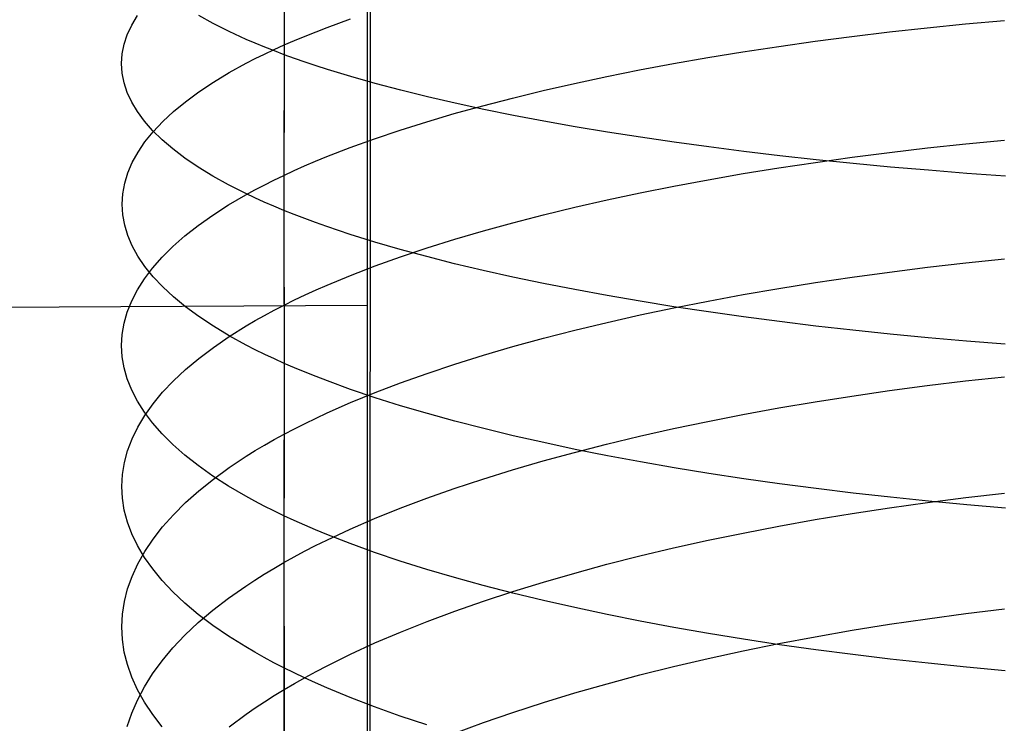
# Model space of a CAD drawing. Extents: x -383 to 1849, y -1185 to -529.
# Tile 316 of 656: x 192.15 to 203.98, y -1040.99 to -1032.54. Entities that reach past the tile are written whole.
import ezdxf

# ---------------------------------------------------------------- set-up
doc = ezdxf.new("R2010")
doc.units = 0
doc.layers.add('PREDEFINITO', color=7, linetype='CONTINUOUS')

msp = doc.modelspace()

# ---------------------------------------------------------------- linework, layer by layer
at = {"layer": 'PREDEFINITO'}
for p, q in [((196.354, -885.127, 440.943), (196.315, -1074.588, 439.396)), ((196.349, -1077.166, 439.35), (196.404, -902.085, 441.063)), ((195.318, -1030.529, 655.203), (195.326, -1032.842, 654.716)), ((195.327, -1031.093, 670.314), (195.327, -1032.96, 669.993)), ((193.493, -1032.604, 660.428), (193.561, -1032.489, 659.956)), ((194.473, -1032.585, 668.283), (194.298, -1032.488, 667.837)), ((195.842, -1032.632, 653.917), (196.122, -1032.53, 653.532)), ((203.515, -1032.589, 647.949), (203.981, -1032.547, 647.8)), ((193.44, -1032.719, 660.903), (193.493, -1032.604, 660.428)), ((194.664, -1032.681, 668.721), (194.473, -1032.585, 668.283)), ((194.87, -1032.776, 669.153), (194.664, -1032.681, 668.721)), ((195.577, -1032.736, 654.312), (195.708, -1032.683, 654.114)), ((195.708, -1032.683, 654.114), (195.842, -1032.632, 653.917)), ((202.149, -1032.74, 648.48), (202.599, -1032.686, 648.289)), ((202.599, -1032.686, 648.289), (203.054, -1032.636, 648.112)), ((203.054, -1032.636, 648.112), (203.515, -1032.589, 647.949)), ((193.402, -1032.834, 661.379), (193.44, -1032.719, 660.903)), ((194.978, -1032.822, 669.366), (194.87, -1032.776, 669.153)), ((195.326, -1032.842, 654.716), (195.45, -1032.789, 654.513)), ((195.45, -1032.789, 654.513), (195.577, -1032.736, 654.312)), ((201.269, -1032.86, 648.903), (201.706, -1032.798, 648.685)), ((201.706, -1032.798, 648.685), (202.149, -1032.74, 648.48)), ((193.379, -1032.949, 661.856), (193.402, -1032.834, 661.379)), ((195.091, -1032.869, 669.577), (194.978, -1032.822, 669.366)), ((195.09, -1032.951, 655.128), (195.206, -1032.896, 654.921)), ((195.207, -1032.914, 669.786), (195.091, -1032.869, 669.577)), ((195.206, -1032.896, 654.921), (195.326, -1032.842, 654.716)), ((195.327, -1032.96, 669.993), (195.207, -1032.914, 669.786)), ((195.326, -1032.842, 654.716), (195.32, -1034.408, 654.365)), ((200.839, -1032.925, 649.133), (201.269, -1032.86, 648.903)), ((193.371, -1033.065, 662.334), (193.379, -1032.949, 661.856)), ((194.87, -1033.061, 655.548), (194.978, -1033.006, 655.337)), ((194.978, -1033.006, 655.337), (195.09, -1032.951, 655.128)), ((195.327, -1032.96, 669.993), (195.321, -1034.828, 669.619)), ((195.451, -1033.004, 670.198), (195.327, -1032.96, 669.993)), ((195.578, -1033.049, 670.401), (195.451, -1033.004, 670.198)), ((200.003, -1033.066, 649.632), (200.417, -1032.994, 649.376)), ((200.417, -1032.994, 649.376), (200.839, -1032.925, 649.133)), ((193.379, -1033.181, 662.812), (193.371, -1033.065, 662.334)), ((194.664, -1033.174, 655.976), (194.87, -1033.061, 655.548)), ((195.71, -1033.093, 670.602), (195.578, -1033.049, 670.401)), ((195.844, -1033.136, 670.8), (195.71, -1033.093, 670.602)), ((196.125, -1033.221, 671.189), (195.844, -1033.136, 670.8)), ((199.201, -1033.221, 650.179), (199.597, -1033.142, 649.9)), ((199.597, -1033.142, 649.9), (200.003, -1033.066, 649.632)), ((193.401, -1033.296, 663.289), (193.379, -1033.181, 662.812)), ((194.474, -1033.289, 656.411), (194.664, -1033.174, 655.976)), ((196.419, -1033.304, 671.57), (196.125, -1033.221, 671.189)), ((198.814, -1033.304, 650.471), (199.201, -1033.221, 650.179)), ((193.44, -1033.412, 663.766), (193.401, -1033.296, 663.289)), ((194.299, -1033.405, 656.852), (194.474, -1033.289, 656.411)), ((196.726, -1033.386, 671.94), (196.419, -1033.304, 671.57)), ((197.047, -1033.464, 672.301), (196.726, -1033.386, 671.94)), ((198.07, -1033.479, 651.087), (198.437, -1033.39, 650.773)), ((198.437, -1033.39, 650.773), (198.814, -1033.304, 650.471)), ((193.493, -1033.527, 664.24), (193.44, -1033.412, 663.766)), ((194.139, -1033.523, 657.299), (194.299, -1033.405, 656.852)), ((197.379, -1033.541, 672.651), (197.047, -1033.464, 672.301)), ((197.714, -1033.571, 651.411), (198.07, -1033.479, 651.087)), ((193.561, -1033.641, 664.713), (193.493, -1033.527, 664.24)), ((193.995, -1033.642, 657.751), (194.139, -1033.523, 657.299)), ((197.37, -1033.665, 651.747), (197.714, -1033.571, 651.411)), ((197.724, -1033.615, 672.991), (197.379, -1033.541, 672.651)), ((198.08, -1033.688, 673.32), (197.724, -1033.615, 672.991)), ((193.645, -1033.755, 665.183), (193.561, -1033.641, 664.713)), ((193.865, -1033.762, 658.208), (193.995, -1033.642, 657.751)), ((197.038, -1033.763, 652.092), (197.37, -1033.665, 651.747)), ((198.447, -1033.757, 673.638), (198.08, -1033.688, 673.32)), ((193.744, -1033.868, 665.65), (193.645, -1033.755, 665.183)), ((193.858, -1033.98, 666.112), (193.744, -1033.868, 665.65)), ((193.751, -1033.884, 658.669), (193.865, -1033.762, 658.208)), ((196.411, -1033.968, 652.812), (196.718, -1033.864, 652.447)), ((196.718, -1033.864, 652.447), (197.038, -1033.763, 652.092)), ((198.824, -1033.824, 673.945), (198.447, -1033.757, 673.638)), ((199.212, -1033.889, 674.241), (198.824, -1033.824, 673.945)), ((193.652, -1034.006, 659.134), (193.751, -1033.884, 658.669)), ((193.988, -1034.091, 666.571), (193.858, -1033.98, 666.112)), ((196.117, -1034.074, 653.187), (196.411, -1033.968, 652.812)), ((199.608, -1033.951, 674.524), (199.212, -1033.889, 674.241)), ((200.014, -1034.01, 674.796), (199.608, -1033.951, 674.524)), ((203.518, -1034.03, 647.59), (203.983, -1033.986, 647.443)), ((193.569, -1034.13, 659.602), (193.652, -1034.006, 659.134)), ((194.132, -1034.201, 667.025), (193.988, -1034.091, 666.571)), ((195.837, -1034.182, 653.571), (196.117, -1034.074, 653.187)), ((200.429, -1034.067, 675.055), (200.014, -1034.01, 674.796)), ((200.851, -1034.121, 675.302), (200.429, -1034.067, 675.055)), ((202.602, -1034.133, 647.928), (203.057, -1034.079, 647.752)), ((203.057, -1034.079, 647.752), (203.518, -1034.03, 647.59)), ((193.5, -1034.254, 660.073), (193.569, -1034.13, 659.602)), ((194.292, -1034.309, 667.474), (194.132, -1034.201, 667.025)), ((195.702, -1034.238, 653.766), (195.837, -1034.182, 653.571)), ((201.281, -1034.172, 675.535), (200.851, -1034.121, 675.302)), ((201.719, -1034.22, 675.756), (201.281, -1034.172, 675.535)), ((201.709, -1034.252, 648.321), (202.152, -1034.19, 648.118)), ((202.163, -1034.266, 675.963), (201.719, -1034.22, 675.756)), ((202.152, -1034.19, 648.118), (202.602, -1034.133, 647.928)), ((193.447, -1034.378, 660.546), (193.5, -1034.254, 660.073)), ((194.468, -1034.416, 667.917), (194.292, -1034.309, 667.474)), ((195.444, -1034.35, 654.163), (195.571, -1034.294, 653.963)), ((195.571, -1034.294, 653.963), (195.702, -1034.238, 653.766)), ((200.843, -1034.387, 648.766), (201.272, -1034.318, 648.537)), ((201.272, -1034.318, 648.537), (201.709, -1034.252, 648.321)), ((202.613, -1034.308, 676.157), (202.163, -1034.266, 675.963)), ((203.068, -1034.347, 676.336), (202.613, -1034.308, 676.157)), ((193.409, -1034.503, 661.021), (193.447, -1034.378, 660.546)), ((194.658, -1034.522, 668.353), (194.468, -1034.416, 667.917)), ((195.2, -1034.465, 654.569), (195.32, -1034.408, 654.365)), ((195.32, -1034.408, 654.365), (195.444, -1034.35, 654.163)), ((195.32, -1034.408, 654.365), (195.326, -1037.515, 653.547)), ((200.007, -1034.537, 649.261), (200.421, -1034.46, 649.007)), ((200.421, -1034.46, 649.007), (200.843, -1034.387, 648.766)), ((203.529, -1034.384, 676.501), (203.068, -1034.347, 676.336)), ((203.995, -1034.417, 676.652), (203.529, -1034.384, 676.501)), ((193.386, -1034.629, 661.496), (193.409, -1034.503, 661.021)), ((194.864, -1034.626, 668.782), (194.658, -1034.522, 668.353)), ((194.972, -1034.583, 654.983), (195.084, -1034.524, 654.775)), ((195.084, -1034.524, 654.775), (195.2, -1034.465, 654.569)), ((199.602, -1034.618, 649.527), (200.007, -1034.537, 649.261)), ((193.378, -1034.754, 661.973), (193.386, -1034.629, 661.496)), ((194.658, -1034.763, 655.618), (194.864, -1034.642, 655.192)), ((194.864, -1034.642, 655.192), (194.972, -1034.583, 654.983)), ((194.972, -1034.677, 668.994), (194.864, -1034.626, 668.782)), ((195.085, -1034.728, 669.205), (194.972, -1034.677, 668.994)), ((199.205, -1034.702, 649.805), (199.602, -1034.618, 649.527)), ((193.386, -1034.88, 662.449), (193.378, -1034.754, 661.973)), ((194.468, -1034.885, 656.05), (194.658, -1034.763, 655.618)), ((195.201, -1034.778, 669.413), (195.085, -1034.728, 669.205)), ((195.321, -1034.828, 669.619), (195.201, -1034.778, 669.413)), ((198.442, -1034.881, 650.395), (198.819, -1034.79, 650.094)), ((198.819, -1034.79, 650.094), (199.205, -1034.702, 649.805)), ((193.409, -1035.005, 662.924), (193.386, -1034.88, 662.449)), ((194.293, -1035.009, 656.488), (194.468, -1034.885, 656.05)), ((195.444, -1034.878, 669.822), (195.321, -1034.828, 669.619)), ((195.321, -1034.828, 669.619), (195.327, -1036.666, 669.229)), ((195.572, -1034.926, 670.024), (195.444, -1034.878, 669.822)), ((195.703, -1034.975, 670.224), (195.572, -1034.926, 670.024)), ((198.075, -1034.976, 650.706), (198.442, -1034.881, 650.395)), ((193.447, -1035.13, 663.399), (193.409, -1035.005, 662.924)), ((194.133, -1035.135, 656.932), (194.293, -1035.009, 656.488)), ((195.838, -1035.023, 670.421), (195.703, -1034.975, 670.224)), ((196.118, -1035.116, 670.809), (195.838, -1035.023, 670.421)), ((197.72, -1035.074, 651.029), (198.075, -1034.976, 650.706)), ((193.5, -1035.255, 663.872), (193.447, -1035.13, 663.399)), ((193.988, -1035.262, 657.381), (194.133, -1035.135, 656.932)), ((196.413, -1035.208, 671.187), (196.118, -1035.116, 670.809)), ((197.376, -1035.175, 651.362), (197.72, -1035.074, 651.029)), ((193.568, -1035.379, 664.343), (193.5, -1035.255, 663.872)), ((193.859, -1035.391, 657.835), (193.988, -1035.262, 657.381)), ((196.72, -1035.297, 671.556), (196.413, -1035.208, 671.187)), ((196.724, -1035.386, 652.058), (197.044, -1035.279, 651.705)), ((197.044, -1035.279, 651.705), (197.376, -1035.175, 651.362)), ((193.652, -1035.502, 664.811), (193.568, -1035.379, 664.343)), ((193.744, -1035.521, 658.294), (193.859, -1035.391, 657.835)), ((196.417, -1035.496, 652.421), (196.724, -1035.386, 652.058)), ((197.041, -1035.384, 671.915), (196.72, -1035.297, 671.556)), ((197.373, -1035.469, 672.264), (197.041, -1035.384, 671.915)), ((193.645, -1035.652, 658.756), (193.744, -1035.521, 658.294)), ((193.751, -1035.625, 665.276), (193.652, -1035.502, 664.811)), ((196.123, -1035.609, 652.794), (196.417, -1035.496, 652.421)), ((197.718, -1035.55, 672.603), (197.373, -1035.469, 672.264)), ((202.602, -1035.569, 647.546), (203.057, -1035.512, 647.371)), ((203.057, -1035.512, 647.371), (203.518, -1035.46, 647.21)), ((203.518, -1035.46, 647.21), (203.983, -1035.412, 647.063)), ((193.865, -1035.746, 665.737), (193.751, -1035.625, 665.276)), ((195.843, -1035.725, 653.175), (196.123, -1035.609, 652.794)), ((198.074, -1035.63, 672.931), (197.718, -1035.55, 672.603)), ((198.441, -1035.706, 673.248), (198.074, -1035.63, 672.931)), ((201.709, -1035.695, 647.936), (202.152, -1035.63, 647.735)), ((202.152, -1035.63, 647.735), (202.602, -1035.569, 647.546)), ((193.562, -1035.784, 659.221), (193.645, -1035.652, 658.756)), ((193.994, -1035.867, 666.194), (193.865, -1035.746, 665.737)), ((195.708, -1035.784, 653.369), (195.843, -1035.725, 653.175)), ((198.819, -1035.78, 673.553), (198.441, -1035.706, 673.248)), ((201.272, -1035.765, 648.151), (201.709, -1035.695, 647.936)), ((193.493, -1035.916, 659.688), (193.562, -1035.784, 659.221)), ((194.139, -1035.986, 666.647), (193.994, -1035.867, 666.194)), ((195.45, -1035.904, 653.764), (195.577, -1035.844, 653.566)), ((195.577, -1035.844, 653.566), (195.708, -1035.784, 653.369)), ((199.206, -1035.852, 673.848), (198.819, -1035.78, 673.553)), ((199.603, -1035.92, 674.13), (199.206, -1035.852, 673.848)), ((200.421, -1035.917, 648.619), (200.843, -1035.839, 648.379)), ((200.843, -1035.839, 648.379), (201.272, -1035.765, 648.151)), ((196.324, -1035.972, 440.001), (73.982, -1036.614, 450.209)), ((193.44, -1036.05, 660.158), (193.493, -1035.916, 659.688)), ((194.299, -1036.104, 667.094), (194.139, -1035.986, 666.647)), ((195.206, -1036.027, 654.168), (195.326, -1035.965, 653.965)), ((195.326, -1035.965, 653.965), (195.45, -1035.904, 653.764)), ((199.602, -1036.084, 649.135), (200.007, -1035.998, 648.871)), ((200.009, -1035.986, 674.401), (199.603, -1035.92, 674.13)), ((200.007, -1035.998, 648.871), (200.421, -1035.917, 648.619)), ((200.424, -1036.048, 674.659), (200.009, -1035.986, 674.401)), ((193.402, -1036.183, 660.63), (193.44, -1036.05, 660.158)), ((194.474, -1036.22, 667.535), (194.299, -1036.104, 667.094)), ((194.978, -1036.151, 654.579), (195.09, -1036.089, 654.373)), ((195.09, -1036.089, 654.373), (195.206, -1036.027, 654.168)), ((199.205, -1036.174, 649.412), (199.602, -1036.084, 649.135)), ((200.847, -1036.107, 674.905), (200.424, -1036.048, 674.659)), ((201.277, -1036.164, 675.138), (200.847, -1036.107, 674.905)), ((193.379, -1036.317, 661.102), (193.402, -1036.183, 660.63)), ((194.664, -1036.334, 667.969), (194.474, -1036.22, 667.535)), ((194.664, -1036.343, 655.211), (194.87, -1036.215, 654.788)), ((194.87, -1036.215, 654.788), (194.978, -1036.151, 654.579)), ((198.819, -1036.267, 649.699), (199.205, -1036.174, 649.412)), ((201.715, -1036.217, 675.358), (201.277, -1036.164, 675.138)), ((202.159, -1036.267, 675.564), (201.715, -1036.217, 675.358)), ((193.371, -1036.451, 661.575), (193.379, -1036.317, 661.102)), ((194.474, -1036.474, 655.641), (194.664, -1036.343, 655.211)), ((194.87, -1036.447, 668.397), (194.664, -1036.334, 667.969)), ((198.442, -1036.364, 649.998), (198.819, -1036.267, 649.699)), ((202.609, -1036.314, 675.757), (202.159, -1036.267, 675.564)), ((203.065, -1036.357, 675.936), (202.609, -1036.314, 675.757)), ((193.379, -1036.585, 662.048), (193.371, -1036.451, 661.575)), ((194.978, -1036.503, 668.608), (194.87, -1036.447, 668.397)), ((197.72, -1036.568, 650.628), (198.075, -1036.464, 650.308)), ((198.075, -1036.464, 650.308), (198.442, -1036.364, 649.998)), ((203.526, -1036.397, 676.101), (203.065, -1036.357, 675.936)), ((203.992, -1036.433, 676.251), (203.526, -1036.397, 676.101)), ((193.402, -1036.719, 662.521), (193.379, -1036.585, 662.048)), ((194.298, -1036.606, 656.077), (194.474, -1036.474, 655.641)), ((195.091, -1036.558, 668.817), (194.978, -1036.503, 668.608)), ((195.207, -1036.612, 669.024), (195.091, -1036.558, 668.817)), ((197.376, -1036.676, 650.959), (197.72, -1036.568, 650.628)), ((194.138, -1036.74, 656.519), (194.298, -1036.606, 656.077)), ((195.327, -1036.666, 669.229), (195.207, -1036.612, 669.024)), ((195.327, -1036.666, 669.229), (195.32, -1038.495, 668.787)), ((195.45, -1036.72, 669.432), (195.327, -1036.666, 669.229)), ((197.044, -1036.786, 651.301), (197.376, -1036.676, 650.959)), ((193.44, -1036.853, 662.992), (193.402, -1036.719, 662.521)), ((193.994, -1036.876, 656.966), (194.138, -1036.74, 656.519)), ((195.578, -1036.773, 669.633), (195.45, -1036.72, 669.432)), ((195.709, -1036.825, 669.832), (195.578, -1036.773, 669.633)), ((195.844, -1036.877, 670.028), (195.709, -1036.825, 669.832)), ((196.724, -1036.9, 651.652), (197.044, -1036.786, 651.301)), ((203.515, -1036.877, 646.809), (203.981, -1036.827, 646.662)), ((193.493, -1036.986, 663.462), (193.44, -1036.853, 662.992)), ((193.864, -1037.013, 657.417), (193.994, -1036.876, 656.966)), ((196.124, -1036.979, 670.414), (195.844, -1036.877, 670.028)), ((196.417, -1037.017, 652.012), (196.724, -1036.9, 651.652)), ((202.599, -1036.993, 647.143), (203.054, -1036.933, 646.969)), ((203.054, -1036.933, 646.969), (203.515, -1036.877, 646.809)), ((193.561, -1037.119, 663.93), (193.493, -1036.986, 663.462)), ((193.75, -1037.151, 657.874), (193.864, -1037.013, 657.417)), ((196.123, -1037.137, 652.383), (196.417, -1037.017, 652.012)), ((196.418, -1037.078, 670.79), (196.124, -1036.979, 670.414)), ((201.706, -1037.127, 647.532), (202.149, -1037.058, 647.331)), ((202.149, -1037.058, 647.331), (202.599, -1036.993, 647.143)), ((193.645, -1037.25, 664.395), (193.561, -1037.119, 663.93)), ((193.65, -1037.291, 658.333), (193.75, -1037.151, 657.874)), ((195.843, -1037.26, 652.762), (196.123, -1037.137, 652.383)), ((196.725, -1037.174, 671.157), (196.418, -1037.078, 670.79)), ((197.046, -1037.269, 671.514), (196.725, -1037.174, 671.157)), ((201.269, -1037.201, 647.746), (201.706, -1037.127, 647.532)), ((193.566, -1037.431, 658.796), (193.65, -1037.291, 658.333)), ((193.744, -1037.381, 664.857), (193.645, -1037.25, 664.395)), ((195.708, -1037.323, 652.955), (195.843, -1037.26, 652.762)), ((197.378, -1037.36, 671.861), (197.046, -1037.269, 671.514)), ((200.417, -1037.362, 648.211), (200.839, -1037.28, 647.972)), ((200.839, -1037.28, 647.972), (201.269, -1037.201, 647.746)), ((193.858, -1037.511, 665.316), (193.744, -1037.381, 664.857)), ((195.45, -1037.45, 653.348), (195.577, -1037.386, 653.15)), ((195.577, -1037.386, 653.15), (195.708, -1037.323, 652.955)), ((197.723, -1037.449, 672.198), (197.378, -1037.36, 671.861)), ((200.003, -1037.449, 648.462), (200.417, -1037.362, 648.211)), ((193.498, -1037.573, 659.262), (193.566, -1037.431, 658.796)), ((193.988, -1037.64, 665.77), (193.858, -1037.511, 665.316)), ((195.206, -1037.58, 653.749), (195.326, -1037.515, 653.547)), ((195.326, -1037.515, 653.547), (195.32, -1039.058, 653.111)), ((195.326, -1037.515, 653.547), (195.45, -1037.45, 653.348)), ((198.079, -1037.534, 672.524), (197.723, -1037.449, 672.198)), ((198.446, -1037.617, 672.839), (198.079, -1037.534, 672.524)), ((199.597, -1037.54, 648.725), (200.003, -1037.449, 648.462)), ((193.444, -1037.715, 659.729), (193.498, -1037.573, 659.262)), ((194.132, -1037.767, 666.219), (193.988, -1037.64, 665.77)), ((194.978, -1037.713, 654.158), (195.09, -1037.647, 653.952)), ((195.09, -1037.647, 653.952), (195.206, -1037.58, 653.749)), ((198.823, -1037.698, 673.143), (198.446, -1037.617, 672.839)), ((198.814, -1037.734, 649.286), (199.2, -1037.635, 649)), ((199.2, -1037.635, 649), (199.597, -1037.54, 648.725)), ((193.406, -1037.857, 660.199), (193.444, -1037.715, 659.729)), ((194.292, -1037.893, 666.663), (194.132, -1037.767, 666.219)), ((194.87, -1037.78, 654.365), (194.978, -1037.713, 654.158)), ((198.436, -1037.837, 649.583), (198.814, -1037.734, 649.286)), ((199.21, -1037.775, 673.435), (198.823, -1037.698, 673.143)), ((199.607, -1037.849, 673.716), (199.21, -1037.775, 673.435)), ((193.382, -1038, 660.669), (193.406, -1037.857, 660.199)), ((194.467, -1038.018, 667.102), (194.292, -1037.893, 666.663)), ((194.664, -1037.917, 654.786), (194.87, -1037.78, 654.365)), ((198.07, -1037.944, 649.891), (198.436, -1037.837, 649.583)), ((200.013, -1037.919, 673.985), (199.607, -1037.849, 673.716)), ((193.375, -1038.143, 661.14), (193.382, -1038, 660.669)), ((194.474, -1038.055, 655.213), (194.664, -1037.917, 654.786)), ((197.714, -1038.054, 650.21), (198.07, -1037.944, 649.891)), ((200.428, -1037.987, 674.241), (200.013, -1037.919, 673.985)), ((200.85, -1038.051, 674.486), (200.428, -1037.987, 674.241)), ((194.298, -1038.196, 655.646), (194.474, -1038.055, 655.213)), ((194.658, -1038.14, 667.534), (194.467, -1038.018, 667.102)), ((197.37, -1038.168, 650.539), (197.714, -1038.054, 650.21)), ((201.28, -1038.112, 674.717), (200.85, -1038.051, 674.486)), ((201.718, -1038.17, 674.935), (201.28, -1038.112, 674.717)), ((193.382, -1038.286, 661.611), (193.375, -1038.143, 661.14)), ((194.138, -1038.338, 656.086), (194.298, -1038.196, 655.646)), ((194.863, -1038.26, 667.959), (194.658, -1038.14, 667.534)), ((197.038, -1038.285, 650.878), (197.37, -1038.168, 650.539)), ((202.162, -1038.224, 675.14), (201.718, -1038.17, 674.935)), ((202.612, -1038.274, 675.332), (202.162, -1038.224, 675.14)), ((203.517, -1038.278, 646.373), (203.982, -1038.225, 646.228)), ((193.404, -1038.428, 662.081), (193.382, -1038.286, 661.611)), ((193.994, -1038.483, 656.53), (194.138, -1038.338, 656.086)), ((194.972, -1038.32, 668.169), (194.863, -1038.26, 667.959)), ((195.084, -1038.379, 668.377), (194.972, -1038.32, 668.169)), ((196.718, -1038.406, 651.227), (197.038, -1038.285, 650.878)), ((202.601, -1038.4, 646.704), (203.056, -1038.337, 646.532)), ((203.067, -1038.321, 675.509), (202.612, -1038.274, 675.332)), ((203.056, -1038.337, 646.532), (203.517, -1038.278, 646.373)), ((203.528, -1038.364, 675.673), (203.067, -1038.321, 675.509)), ((203.994, -1038.403, 675.822), (203.528, -1038.364, 675.673)), ((193.442, -1038.571, 662.55), (193.404, -1038.428, 662.081)), ((193.864, -1038.628, 656.979), (193.994, -1038.483, 656.53)), ((195.2, -1038.437, 668.583), (195.084, -1038.379, 668.377)), ((195.32, -1038.495, 668.787), (195.2, -1038.437, 668.583)), ((196.411, -1038.53, 651.586), (196.718, -1038.406, 651.227)), ((201.708, -1038.542, 647.089), (202.151, -1038.469, 646.89)), ((202.151, -1038.469, 646.89), (202.601, -1038.4, 646.704)), ((193.495, -1038.713, 663.018), (193.442, -1038.571, 662.55)), ((195.444, -1038.552, 668.988), (195.32, -1038.495, 668.787)), ((195.32, -1038.495, 668.787), (195.32, -1042.143, 667.814)), ((195.572, -1038.609, 669.188), (195.444, -1038.552, 668.988)), ((196.117, -1038.657, 651.954), (196.411, -1038.53, 651.586)), ((201.271, -1038.62, 647.301), (201.708, -1038.542, 647.089)), ((193.563, -1038.854, 663.484), (193.495, -1038.713, 663.018)), ((193.75, -1038.775, 657.432), (193.864, -1038.628, 656.979)), ((195.703, -1038.665, 669.386), (195.572, -1038.609, 669.188)), ((195.838, -1038.72, 669.581), (195.703, -1038.665, 669.386)), ((195.837, -1038.788, 652.331), (196.117, -1038.657, 651.954)), ((196.118, -1038.829, 669.965), (195.838, -1038.72, 669.581)), ((200.42, -1038.79, 647.762), (200.842, -1038.703, 647.525)), ((200.842, -1038.703, 647.525), (201.271, -1038.62, 647.301)), ((193.65, -1038.924, 657.889), (193.75, -1038.775, 657.432)), ((195.702, -1038.854, 652.523), (195.837, -1038.788, 652.331)), ((196.412, -1038.935, 670.339), (196.118, -1038.829, 669.965)), ((200.006, -1038.882, 648.011), (200.42, -1038.79, 647.762)), ((193.647, -1038.995, 663.947), (193.563, -1038.854, 663.484)), ((193.566, -1039.073, 658.35), (193.65, -1038.924, 657.889)), ((195.444, -1038.989, 652.913), (195.571, -1038.921, 652.717)), ((195.571, -1038.921, 652.717), (195.702, -1038.854, 652.523)), ((196.72, -1039.039, 670.705), (196.412, -1038.935, 670.339)), ((199.601, -1038.978, 648.272), (200.006, -1038.882, 648.011)), ((193.498, -1039.223, 658.812), (193.566, -1039.073, 658.35)), ((193.745, -1039.134, 664.406), (193.647, -1038.995, 663.947)), ((195.2, -1039.127, 653.311), (195.32, -1039.058, 653.111)), ((195.32, -1039.058, 653.111), (195.444, -1038.989, 652.913)), ((195.32, -1039.058, 653.111), (195.326, -1040.581, 652.626)), ((197.04, -1039.139, 671.06), (196.72, -1039.039, 670.705)), ((199.204, -1039.078, 648.544), (199.601, -1038.978, 648.272)), ((193.859, -1039.273, 664.863), (193.745, -1039.134, 664.406)), ((195.084, -1039.197, 653.514), (195.2, -1039.127, 653.311)), ((197.373, -1039.237, 671.406), (197.04, -1039.139, 671.06)), ((198.441, -1039.291, 649.123), (198.818, -1039.183, 648.828)), ((198.818, -1039.183, 648.828), (199.204, -1039.078, 648.544)), ((193.444, -1039.374, 659.277), (193.498, -1039.223, 658.812)), ((193.989, -1039.41, 665.315), (193.859, -1039.273, 664.863)), ((194.863, -1039.339, 653.924), (194.972, -1039.267, 653.718)), ((194.972, -1039.267, 653.718), (195.084, -1039.197, 653.514)), ((197.718, -1039.332, 671.741), (197.373, -1039.237, 671.406)), ((198.074, -1039.404, 649.429), (198.441, -1039.291, 649.123)), ((193.406, -1039.525, 659.744), (193.444, -1039.374, 659.277)), ((194.133, -1039.546, 665.762), (193.989, -1039.41, 665.315)), ((194.658, -1039.483, 654.342), (194.863, -1039.339, 653.924)), ((198.074, -1039.424, 672.065), (197.718, -1039.332, 671.741)), ((197.719, -1039.52, 649.745), (198.074, -1039.404, 649.429)), ((198.441, -1039.513, 672.379), (198.074, -1039.424, 672.065)), ((193.383, -1039.677, 660.211), (193.406, -1039.525, 659.744)), ((194.293, -1039.68, 666.204), (194.133, -1039.546, 665.762)), ((194.468, -1039.63, 654.766), (194.658, -1039.483, 654.342)), ((197.375, -1039.641, 650.072), (197.719, -1039.52, 649.745)), ((198.818, -1039.599, 672.682), (198.441, -1039.513, 672.379)), ((194.292, -1039.779, 655.196), (194.468, -1039.63, 654.766)), ((197.043, -1039.765, 650.408), (197.375, -1039.641, 650.072)), ((199.206, -1039.682, 672.973), (198.818, -1039.599, 672.682)), ((203.517, -1039.67, 645.914), (203.982, -1039.614, 645.77)), ((193.375, -1039.829, 660.679), (193.383, -1039.677, 660.211)), ((194.133, -1039.93, 655.632), (194.292, -1039.779, 655.196)), ((194.468, -1039.812, 666.64), (194.293, -1039.68, 666.204)), ((196.723, -1039.892, 650.755), (197.043, -1039.765, 650.408)), ((199.603, -1039.761, 673.253), (199.206, -1039.682, 672.973)), ((200.009, -1039.837, 673.521), (199.603, -1039.761, 673.253)), ((202.601, -1039.799, 646.242), (203.057, -1039.732, 646.071)), ((203.057, -1039.732, 646.071), (203.517, -1039.67, 645.914)), ((193.382, -1039.98, 661.147), (193.375, -1039.829, 660.679)), ((194.658, -1039.943, 667.07), (194.468, -1039.812, 666.64)), ((196.416, -1040.023, 651.111), (196.723, -1039.892, 650.755)), ((200.424, -1039.909, 673.776), (200.009, -1039.837, 673.521)), ((201.708, -1039.948, 646.624), (202.152, -1039.871, 646.427)), ((202.152, -1039.871, 646.427), (202.601, -1039.799, 646.242)), ((193.404, -1040.132, 661.615), (193.382, -1039.98, 661.147)), ((193.988, -1040.083, 656.074), (194.133, -1039.93, 655.632)), ((194.863, -1040.071, 667.494), (194.658, -1039.943, 667.07)), ((200.847, -1039.978, 674.02), (200.424, -1039.909, 673.776)), ((201.277, -1040.044, 674.25), (200.847, -1039.978, 674.02)), ((201.272, -1040.03, 646.834), (201.708, -1039.948, 646.624)), ((193.442, -1040.283, 662.081), (193.404, -1040.132, 661.615)), ((193.859, -1040.237, 656.52), (193.988, -1040.083, 656.074)), ((194.972, -1040.135, 667.702), (194.863, -1040.071, 667.494)), ((195.084, -1040.198, 667.909), (194.972, -1040.135, 667.702)), ((196.123, -1040.158, 651.476), (196.416, -1040.023, 651.111)), ((200.42, -1040.21, 647.292), (200.842, -1040.118, 647.057)), ((200.842, -1040.118, 647.057), (201.272, -1040.03, 646.834)), ((201.714, -1040.105, 674.468), (201.277, -1040.044, 674.25)), ((202.158, -1040.163, 674.672), (201.714, -1040.105, 674.468)), ((193.744, -1040.393, 656.97), (193.859, -1040.237, 656.52)), ((195.2, -1040.26, 668.114), (195.084, -1040.198, 667.909)), ((195.32, -1040.321, 668.317), (195.2, -1040.26, 668.114)), ((195.843, -1040.296, 651.851), (196.123, -1040.158, 651.476)), ((200.006, -1040.306, 647.539), (200.42, -1040.21, 647.292)), ((202.609, -1040.217, 674.863), (202.158, -1040.163, 674.672)), ((203.065, -1040.267, 675.041), (202.609, -1040.217, 674.863)), ((193.495, -1040.434, 662.546), (193.442, -1040.283, 662.081)), ((195.444, -1040.382, 668.518), (195.32, -1040.321, 668.317)), ((195.577, -1040.437, 652.234), (195.708, -1040.366, 652.041)), ((195.708, -1040.366, 652.041), (195.843, -1040.296, 651.851)), ((199.601, -1040.407, 647.798), (200.006, -1040.306, 647.539)), ((203.526, -1040.314, 675.204), (203.065, -1040.267, 675.041)), ((203.992, -1040.356, 675.353), (203.526, -1040.314, 675.204)), ((193.563, -1040.584, 663.009), (193.495, -1040.434, 662.546)), ((193.645, -1040.55, 657.424), (193.744, -1040.393, 656.97)), ((195.571, -1040.443, 668.717), (195.444, -1040.382, 668.518)), ((195.45, -1040.509, 652.429), (195.577, -1040.437, 652.234)), ((195.702, -1040.502, 668.914), (195.571, -1040.443, 668.717)), ((199.205, -1040.513, 648.068), (199.601, -1040.407, 647.798)), ((193.562, -1040.708, 657.881), (193.645, -1040.55, 657.424)), ((193.647, -1040.734, 663.469), (193.563, -1040.584, 663.009)), ((195.206, -1040.655, 652.825), (195.326, -1040.581, 652.626)), ((195.326, -1040.581, 652.626), (195.45, -1040.509, 652.429)), ((195.326, -1040.581, 652.626), (195.326, -1043.605, 651.584)), ((195.837, -1040.561, 669.108), (195.702, -1040.502, 668.914)), ((196.117, -1040.677, 669.49), (195.837, -1040.561, 669.108)), ((198.818, -1040.623, 648.35), (199.205, -1040.513, 648.068)), ((193.493, -1040.867, 658.34), (193.562, -1040.708, 657.881)), ((194.978, -1040.803, 653.229), (195.09, -1040.729, 653.026)), ((195.09, -1040.729, 653.026), (195.206, -1040.655, 652.825)), ((196.411, -1040.79, 669.863), (196.117, -1040.677, 669.49)), ((198.441, -1040.738, 648.642), (198.818, -1040.623, 648.35)), ((193.745, -1040.882, 663.927), (193.647, -1040.734, 663.469)), ((194.87, -1040.879, 653.434), (194.978, -1040.803, 653.229)), ((196.719, -1040.901, 670.226), (196.411, -1040.79, 669.863)), ((198.075, -1040.856, 648.946), (198.441, -1040.738, 648.642)), ((193.44, -1041.026, 658.802), (193.493, -1040.867, 658.34)), ((193.859, -1041.029, 664.38), (193.745, -1040.882, 663.927)), ((194.665, -1041.032, 653.849), (194.87, -1040.879, 653.434)), ((197.039, -1041.008, 670.58), (196.719, -1040.901, 670.226)), ((197.72, -1040.979, 649.259), (198.075, -1040.856, 648.946)), ((197.376, -1041.106, 649.584), (197.72, -1040.979, 649.259))]:
    msp.add_line(p, q, dxfattribs=at)

doc.saveas('drawing.dxf')
